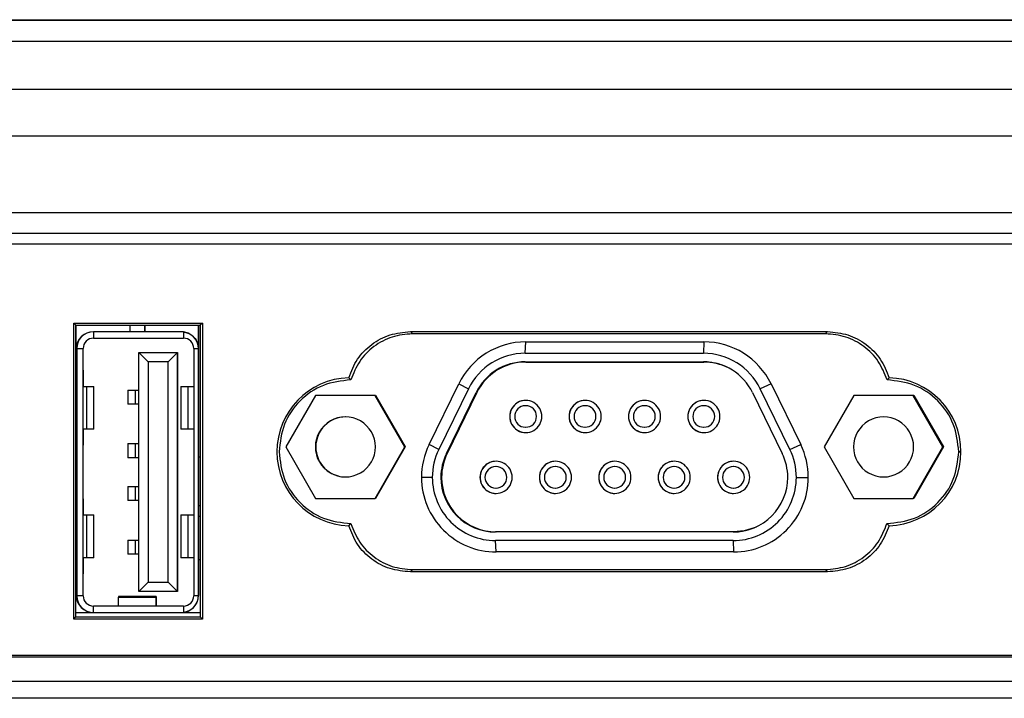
# Model space of a CAD drawing. Header units: millimetres. Extents: x -1063 to 345, y 512 to 8005.
# Tile 391 of 397: x -805 to -759, y 7840 to 7871. Entities that reach past the tile are written whole.
import ezdxf

# ---------------------------------------------------------------- set-up
doc = ezdxf.new("R2010")
doc.units = ezdxf.units.MM
doc.header["$LTSCALE"] = 5

msp = doc.modelspace()

# ---------------------------------------------------------------- linework, layer by layer
at = {"color": 7, "linetype": 'Continuous', "lineweight": 25}
for p, q in [((-657.703, 7871.451), (-897.703, 7871.451)), ((-897.651, 7871.491), (-658.151, 7871.491)), ((-897.704, 7870.485), (-657.704, 7870.485)), ((-897.704, 7868.251), (-657.704, 7868.251)), ((-657.704, 7866.051), (-897.704, 7866.051)), ((-852.42, 7862.489), (-703.003, 7862.489)), ((-852.419, 7861.524), (-703.002, 7861.524)), ((-851.724, 7861.024), (-703.678, 7861.024)), ((-786.71, 7856.933), (-767.25, 7856.933)), ((-786.71, 7856.933), (-786.612, 7856.834)), ((-767.348, 7856.834), (-786.612, 7856.834)), ((-767.348, 7856.834), (-767.25, 7856.933)), ((-781.35, 7855.925), (-781.324, 7856.456)), ((-781.324, 7856.456), (-773.014, 7856.456)), ((-773.014, 7856.456), (-773.04, 7855.925)), ((-781.35, 7855.925), (-773.04, 7855.925)), ((-781.35, 7855.525), (-773.04, 7855.525)), ((-781.326, 7855.515), (-773.016, 7855.515)), ((-773.014, 7855.515), (-773.016, 7855.515)), ((-789.485, 7854.684), (-789.584, 7854.782)), ((-764.376, 7854.782), (-764.476, 7854.684)), ((-785.837, 7851.661), (-784.452, 7854.501)), ((-784.001, 7854.268), (-785.386, 7851.428)), ((-784.452, 7854.501), (-784.001, 7854.268)), ((-769.885, 7854.501), (-770.388, 7854.268)), ((-769.003, 7851.428), (-770.388, 7854.268)), ((-769.885, 7854.501), (-768.5, 7851.661)), ((-791.127, 7853.955), (-792.512, 7851.555)), ((-788.356, 7853.955), (-791.127, 7853.955)), ((-786.97, 7851.555), (-788.356, 7853.955)), ((-788.336, 7853.955), (-788.356, 7853.955)), ((-788.336, 7853.955), (-786.95, 7851.555)), ((-785.027, 7851.253), (-783.642, 7854.093)), ((-783.609, 7854.089), (-784.994, 7851.249)), ((-770.748, 7854.093), (-769.363, 7851.253)), ((-766.021, 7853.955), (-767.407, 7851.555)), ((-763.25, 7853.955), (-766.021, 7853.955)), ((-761.864, 7851.555), (-763.25, 7853.955)), ((-763.23, 7853.955), (-763.25, 7853.955)), ((-763.23, 7853.955), (-761.844, 7851.555)), ((-781.324, 7853.475), (-781.343, 7853.475)), ((-778.554, 7853.475), (-778.573, 7853.475)), ((-775.784, 7853.475), (-775.803, 7853.475)), ((-773.014, 7853.475), (-773.034, 7853.475)), ((-782.076, 7852.975), (-782.074, 7852.975)), ((-779.306, 7852.975), (-779.304, 7852.975)), ((-776.536, 7852.975), (-776.534, 7852.975)), ((-773.766, 7852.975), (-773.764, 7852.975)), ((-781.343, 7852.475), (-781.324, 7852.475)), ((-778.573, 7852.475), (-778.554, 7852.475)), ((-775.803, 7852.475), (-775.784, 7852.475)), ((-773.034, 7852.475), (-773.014, 7852.475)), ((-792.512, 7851.555), (-791.127, 7849.155)), ((-791.121, 7851.555), (-791.141, 7851.555)), ((-788.356, 7849.155), (-786.97, 7851.555)), ((-786.95, 7851.555), (-788.336, 7849.155)), ((-786.95, 7851.555), (-786.97, 7851.555)), ((-785.386, 7851.428), (-785.837, 7851.661)), ((-769.003, 7851.428), (-768.5, 7851.661)), ((-767.407, 7851.555), (-766.021, 7849.155)), ((-763.25, 7849.155), (-761.864, 7851.555)), ((-761.844, 7851.555), (-763.23, 7849.155)), ((-761.844, 7851.555), (-761.864, 7851.555)), ((-792.825, 7851.369), (-792.825, 7851.289)), ((-761.026, 7851.329), (-761.127, 7851.329)), ((-761.127, 7851.329), (-761.026, 7851.329)), ((-782.709, 7850.635), (-782.728, 7850.635)), ((-779.939, 7850.635), (-779.958, 7850.635)), ((-777.169, 7850.635), (-777.188, 7850.635)), ((-774.399, 7850.635), (-774.418, 7850.635)), ((-771.629, 7850.635), (-771.649, 7850.635)), ((-785.685, 7850.135), (-786.19, 7850.135)), ((-783.461, 7850.135), (-783.459, 7850.135)), ((-780.691, 7850.135), (-780.689, 7850.135)), ((-777.921, 7850.135), (-777.919, 7850.135)), ((-775.151, 7850.135), (-775.149, 7850.135)), ((-772.381, 7850.135), (-772.379, 7850.135)), ((-768.705, 7850.135), (-768.148, 7850.135)), ((-782.728, 7849.635), (-782.709, 7849.635)), ((-779.958, 7849.635), (-779.939, 7849.635)), ((-777.188, 7849.635), (-777.169, 7849.635)), ((-774.418, 7849.635), (-774.399, 7849.635)), ((-771.649, 7849.635), (-771.629, 7849.635)), ((-791.127, 7849.155), (-788.356, 7849.155)), ((-788.336, 7849.155), (-788.356, 7849.155)), ((-766.021, 7849.155), (-763.25, 7849.155)), ((-763.23, 7849.155), (-763.25, 7849.155)), ((-789.584, 7847.876), (-789.482, 7847.977)), ((-764.479, 7847.977), (-764.376, 7847.876)), ((-771.655, 7847.585), (-782.735, 7847.585)), ((-771.631, 7847.595), (-782.711, 7847.595)), ((-771.631, 7847.595), (-771.629, 7847.595)), ((-771.655, 7847.185), (-782.735, 7847.185)), ((-782.709, 7846.654), (-782.735, 7847.185)), ((-771.655, 7847.185), (-771.629, 7846.654)), ((-771.629, 7846.654), (-782.709, 7846.654)), ((-786.607, 7845.828), (-786.71, 7845.725)), ((-767.25, 7845.725), (-786.71, 7845.725)), ((-786.607, 7845.828), (-767.354, 7845.828)), ((-767.25, 7845.725), (-767.354, 7845.828)), ((-703.178, 7841.824), (-852.225, 7841.824)), ((-703.178, 7841.74), (-852.225, 7841.74)), ((-703.178, 7840.602), (-852.225, 7840.602)), ((-703.177, 7839.824), (-852.224, 7839.824))]:
    msp.add_line(p, q, dxfattribs=at)
at = {"color": 0, "linetype": 'Continuous', "lineweight": 25}
for p, q in [((-802.411, 7857.333), (-796.402, 7857.333)), ((-802.411, 7843.524), (-802.411, 7857.333)), ((-802.411, 7857.333), (-802.319, 7857.235)), ((-802.315, 7843.629), (-802.321, 7857.235)), ((-802.319, 7857.235), (-796.51, 7857.235)), ((-802.292, 7856.175), (-802.292, 7857.235)), ((-799.792, 7857.235), (-799.792, 7856.929)), ((-799.092, 7856.929), (-799.092, 7857.235)), ((-799.092, 7857.235), (-799.092, 7856.929)), ((-796.592, 7856.129), (-796.592, 7857.235)), ((-796.59, 7857.235), (-796.59, 7844.629)), ((-796.508, 7857.235), (-796.515, 7843.629)), ((-796.402, 7857.333), (-796.508, 7857.235)), ((-796.402, 7857.333), (-796.402, 7843.524)), ((-801.493, 7856.929), (-801.493, 7856.629)), ((-801.368, 7856.929), (-801.493, 7856.929)), ((-801.493, 7856.629), (-797.293, 7856.629)), ((-797.392, 7856.929), (-801.368, 7856.929)), ((-797.392, 7856.929), (-797.392, 7856.929)), ((-802.293, 7844.629), (-802.293, 7856.129)), ((-802.273, 7856.149), (-802.273, 7844.609)), ((-802.273, 7856.149), (-801.973, 7856.149)), ((-801.973, 7844.609), (-801.973, 7856.149)), ((-801.973, 7856.149), (-801.971, 7856.149)), ((-801.971, 7854.379), (-801.971, 7856.149)), ((-796.813, 7856.149), (-796.594, 7856.149)), ((-796.813, 7856.149), (-796.813, 7844.609)), ((-796.593, 7856.129), (-796.592, 7856.129)), ((-796.593, 7844.629), (-796.593, 7856.129)), ((-799.373, 7855.954), (-798.94, 7855.521)), ((-799.373, 7855.954), (-797.573, 7855.954)), ((-799.373, 7844.804), (-799.373, 7855.954)), ((-798.006, 7855.521), (-797.573, 7855.954)), ((-797.573, 7855.954), (-797.573, 7844.804)), ((-797.571, 7855.954), (-797.573, 7855.954)), ((-797.571, 7844.804), (-797.571, 7855.954)), ((-798.006, 7855.521), (-798.94, 7855.521)), ((-798.94, 7855.521), (-798.94, 7845.237)), ((-798.006, 7845.237), (-798.006, 7855.521)), ((-801.973, 7854.879), (-801.972, 7855.129)), ((-801.973, 7851.879), (-801.973, 7854.879)), ((-801.972, 7855.129), (-801.972, 7854.379)), ((-796.593, 7854.879), (-796.592, 7855.129)), ((-796.593, 7854.879), (-796.593, 7851.879)), ((-796.592, 7854.379), (-796.592, 7855.129)), ((-802.294, 7852.379), (-802.294, 7854.379)), ((-802.294, 7854.379), (-802.293, 7854.379)), ((-801.973, 7854.379), (-801.812, 7854.379)), ((-801.973, 7854.379), (-801.819, 7854.379)), ((-801.812, 7854.379), (-801.812, 7852.379)), ((-801.812, 7854.379), (-801.474, 7854.379)), ((-801.474, 7852.379), (-801.474, 7854.379)), ((-797.412, 7854.379), (-797.412, 7852.379)), ((-797.412, 7854.379), (-797.074, 7854.379)), ((-797.074, 7852.379), (-797.074, 7854.379)), ((-797.074, 7854.379), (-796.815, 7854.379)), ((-796.815, 7854.379), (-796.815, 7852.379)), ((-796.815, 7854.379), (-796.813, 7854.379)), ((-796.593, 7854.379), (-796.592, 7854.379)), ((-796.592, 7854.379), (-796.592, 7852.379)), ((-799.893, 7854.209), (-799.893, 7853.549)), ((-799.893, 7854.209), (-799.536, 7854.209)), ((-799.536, 7853.549), (-799.536, 7854.209)), ((-799.536, 7854.209), (-799.373, 7854.209)), ((-799.536, 7853.549), (-799.893, 7853.549)), ((-799.373, 7853.549), (-799.536, 7853.549)), ((-802.293, 7852.379), (-802.294, 7852.379)), ((-801.812, 7852.379), (-801.973, 7852.379)), ((-801.972, 7852.379), (-801.972, 7851.629)), ((-801.971, 7848.379), (-801.971, 7852.379)), ((-801.474, 7852.379), (-801.812, 7852.379)), ((-797.074, 7852.379), (-797.412, 7852.379)), ((-796.815, 7852.379), (-797.074, 7852.379)), ((-796.813, 7852.379), (-796.815, 7852.379)), ((-796.592, 7852.379), (-796.593, 7852.379)), ((-796.592, 7851.629), (-796.592, 7852.379)), ((-801.972, 7851.629), (-801.973, 7851.879)), ((-799.893, 7851.709), (-799.893, 7851.049)), ((-799.893, 7851.709), (-799.536, 7851.709)), ((-799.536, 7851.049), (-799.536, 7851.709)), ((-799.536, 7851.709), (-799.373, 7851.709)), ((-796.592, 7851.629), (-796.593, 7851.879)), ((-802.318, 7851.089), (-802.293, 7851.089)), ((-799.536, 7851.049), (-799.893, 7851.049)), ((-799.373, 7851.049), (-799.536, 7851.049)), ((-796.59, 7851.089), (-796.511, 7851.089)), ((-799.893, 7849.709), (-799.893, 7849.049)), ((-799.893, 7849.709), (-799.536, 7849.709)), ((-799.536, 7849.049), (-799.536, 7849.709)), ((-799.536, 7849.709), (-799.373, 7849.709)), ((-802.317, 7848.829), (-802.293, 7848.829)), ((-801.973, 7848.879), (-801.972, 7849.129)), ((-801.973, 7845.879), (-801.973, 7848.879)), ((-801.972, 7849.129), (-801.972, 7848.379)), ((-799.536, 7849.049), (-799.893, 7849.049)), ((-799.373, 7849.049), (-799.536, 7849.049)), ((-796.593, 7848.879), (-796.592, 7849.129)), ((-796.593, 7848.879), (-796.593, 7845.879)), ((-796.592, 7848.379), (-796.592, 7849.129)), ((-796.59, 7848.829), (-796.512, 7848.829)), ((-802.317, 7848.329), (-802.294, 7848.329)), ((-802.294, 7846.379), (-802.294, 7848.379)), ((-802.294, 7848.379), (-802.293, 7848.379)), ((-801.973, 7848.379), (-801.812, 7848.379)), ((-801.973, 7848.379), (-801.819, 7848.379)), ((-801.812, 7848.379), (-801.812, 7846.379)), ((-801.812, 7848.379), (-801.474, 7848.379)), ((-801.474, 7846.379), (-801.474, 7848.379)), ((-797.412, 7848.379), (-797.412, 7846.379)), ((-797.412, 7848.379), (-797.074, 7848.379)), ((-797.074, 7846.379), (-797.074, 7848.379)), ((-797.074, 7848.379), (-796.815, 7848.379)), ((-796.815, 7848.379), (-796.815, 7846.379)), ((-796.815, 7848.379), (-796.813, 7848.379)), ((-796.593, 7848.379), (-796.592, 7848.379)), ((-796.592, 7848.379), (-796.592, 7846.379)), ((-796.59, 7848.329), (-796.513, 7848.329)), ((-799.893, 7847.209), (-799.893, 7846.549)), ((-799.893, 7847.209), (-799.536, 7847.209)), ((-799.536, 7846.549), (-799.536, 7847.209)), ((-799.536, 7847.209), (-799.373, 7847.209)), ((-799.536, 7846.549), (-799.893, 7846.549)), ((-799.373, 7846.549), (-799.536, 7846.549)), ((-802.293, 7846.379), (-802.294, 7846.379)), ((-801.812, 7846.379), (-801.973, 7846.379)), ((-801.819, 7846.379), (-801.973, 7846.379)), ((-801.972, 7846.379), (-801.972, 7845.629)), ((-801.971, 7844.609), (-801.971, 7846.379)), ((-797.074, 7846.379), (-797.412, 7846.379)), ((-796.815, 7846.379), (-797.074, 7846.379)), ((-796.813, 7846.379), (-796.815, 7846.379)), ((-796.592, 7846.379), (-796.593, 7846.379)), ((-796.592, 7845.629), (-796.592, 7846.379)), ((-796.514, 7846.279), (-796.59, 7846.279)), ((-801.972, 7845.629), (-801.973, 7845.879)), ((-796.592, 7845.629), (-796.593, 7845.879)), ((-802.293, 7845.124), (-802.316, 7845.124)), ((-798.94, 7845.237), (-799.373, 7844.804)), ((-798.94, 7845.237), (-798.006, 7845.237)), ((-798.006, 7845.237), (-797.573, 7844.804)), ((-801.973, 7844.609), (-802.273, 7844.609)), ((-801.971, 7844.609), (-801.973, 7844.609)), ((-797.573, 7844.804), (-799.373, 7844.804)), ((-797.571, 7844.804), (-797.573, 7844.804)), ((-796.594, 7844.609), (-796.813, 7844.609)), ((-796.59, 7844.629), (-796.593, 7844.629)), ((-797.293, 7844.129), (-801.493, 7844.129)), ((-800.318, 7844.129), (-800.317, 7844.548)), ((-798.567, 7844.574), (-800.317, 7844.574)), ((-800.317, 7844.548), (-798.567, 7844.548)), ((-798.567, 7844.548), (-798.568, 7844.129)), ((-798.567, 7844.465), (-798.567, 7844.548)), ((-798.567, 7844.147), (-798.567, 7844.465)), ((-798.567, 7844.23), (-798.567, 7844.147)), ((-798.567, 7844.129), (-798.567, 7844.23)), ((-798.567, 7844.23), (-798.567, 7844.23)), ((-798.567, 7844.147), (-798.567, 7844.147)), ((-797.293, 7844.129), (-797.293, 7843.835)), ((-802.315, 7843.829), (-801.509, 7843.829)), ((-801.493, 7843.829), (-797.393, 7843.829)), ((-797.393, 7843.829), (-797.39, 7843.829)), ((-797.375, 7843.829), (-796.515, 7843.829)), ((-802.411, 7843.524), (-802.315, 7843.629)), ((-796.402, 7843.524), (-802.411, 7843.524)), ((-802.316, 7843.629), (-796.514, 7843.629)), ((-796.402, 7843.524), (-796.514, 7843.629))]:
    msp.add_line(p, q, dxfattribs=at)
at = {"color": 0, "linetype": 'Continuous', "lineweight": 25, "flags": 128}
for points in [[(-797.293, 7856.922), (-797.293, 7856.865), (-797.293, 7856.81), (-797.293, 7856.759), (-797.293, 7856.714), (-797.293, 7856.678), (-797.293, 7856.651), (-797.293, 7856.634), (-797.293, 7856.629)], [(-801.474, 7846.379), (-801.474, 7846.379), (-801.485, 7846.379), (-801.516, 7846.379), (-801.565, 7846.379), (-801.631, 7846.379), (-801.714, 7846.379), (-801.812, 7846.379)], [(-801.493, 7843.829), (-801.493, 7843.887), (-801.493, 7843.944), (-801.493, 7843.995), (-801.493, 7844.041), (-801.493, 7844.078), (-801.493, 7844.106), (-801.493, 7844.123), (-801.493, 7844.129)], [(-798.567, 7844.548), (-798.567, 7844.559), (-798.567, 7844.567), (-798.567, 7844.572), (-798.567, 7844.574), (-798.567, 7844.572), (-798.567, 7844.567), (-798.567, 7844.559), (-798.567, 7844.548)], [(-798.567, 7844.23), (-798.567, 7844.24), (-798.567, 7844.248), (-798.567, 7844.252), (-798.567, 7844.254), (-798.567, 7844.252), (-798.567, 7844.248), (-798.567, 7844.24), (-798.567, 7844.23)]]:
    msp.add_lwpolyline(points, dxfattribs=at)
at = {"color": 7, "linetype": 'Continuous', "lineweight": 25, "flags": 128}
msp.add_lwpolyline([(-770.667, 7847.784), (-771.133, 7847.644), (-771.629, 7847.595)], dxfattribs=at)
at = {"color": 0, "linetype": 'Continuous', "lineweight": 25}
for centre, radius, start, end in [((-801.493, 7856.129), 0.8, 90, 180), ((-801.493, 7856.149), 0.78, 90, 180), ((-801.493, 7856.149), 0.48, 90, 180), ((-801.491, 7856.149), 0.48, 90, 180), ((-797.392, 7856.129), 0.8, 360, 89.9835), ((-797.293, 7856.149), 0.48, 360, 90), ((-801.493, 7844.629), 0.8, 180, 270), ((-801.493, 7844.609), 0.78, 180, 270), ((-801.493, 7844.609), 0.48, 180, 270), ((-801.491, 7844.609), 0.48, 180, 270), ((-797.39, 7844.629), 0.8, 270.0146, 0), ((-797.293, 7844.609), 0.48, 270, 0), ((-798.559, 7844.554), 1.759, 179.3453, 180.1944)]:
    msp.add_arc(centre, radius, start, end, dxfattribs=at)
at = {"color": 7, "linetype": 'Continuous', "lineweight": 25}
for centre, radius, start, end in [((-781.324, 7852.975), 3.481, 90.0001, 154.003), ((-773.014, 7852.975), 3.481, 25.997, 89.9999), ((-781.35, 7852.975), 2.95, 90.0001, 154.003), ((-773.04, 7852.975), 2.95, 25.997, 89.9999), ((-781.35, 7852.975), 2.55, 90.0001, 154.003), ((-781.326, 7852.975), 2.54, 90.0001, 154.003), ((-773.04, 7852.975), 2.55, 25.997, 89.9999), ((-773.016, 7852.975), 2.54, 65.0961, 90), ((-773.014, 7852.975), 2.54, 67.759, 90), ((-789.48, 7851.329), 3.455, 91.7335, 268.2664), ((-764.48, 7851.329), 3.455, 0, 88.2669), ((-781.326, 7852.975), 0.75, 359.9996, 180.0004), ((-781.324, 7852.975), 0.75, 90.0003, 180.0003), ((-781.343, 7852.975), 0.5, 90.0003, 180.0003), ((-781.324, 7852.975), 0.5, 359.9997, 89.9997), ((-778.556, 7852.975), 0.75, 359.9996, 180.0004), ((-778.554, 7852.975), 0.75, 90.0003, 180.0003), ((-778.573, 7852.975), 0.5, 90.0003, 180.0003), ((-778.554, 7852.975), 0.5, 359.9997, 89.9997), ((-775.786, 7852.975), 0.75, 359.9996, 180.0004), ((-775.784, 7852.975), 0.75, 90.0003, 180.0003), ((-775.803, 7852.975), 0.5, 90.0003, 180.0003), ((-775.784, 7852.975), 0.5, 359.9997, 89.9997), ((-773.016, 7852.975), 0.75, 359.9996, 180.0004), ((-773.014, 7852.975), 0.75, 90.0003, 180.0003), ((-773.034, 7852.975), 0.5, 90.0003, 180.0003), ((-773.014, 7852.975), 0.5, 359.9997, 89.9997), ((-789.741, 7851.555), 1.4, 359.9996, 180.0004), ((-789.721, 7851.555), 1.4, 90.0003, 180.0003), ((-781.326, 7852.975), 0.75, 179.9996, 0.0004), ((-781.324, 7852.975), 0.75, 179.9997, 269.9997), ((-781.343, 7852.975), 0.5, 179.9997, 269.9997), ((-781.324, 7852.975), 0.5, 270.0003, 0.0003), ((-778.556, 7852.975), 0.75, 179.9996, 0.0004), ((-778.554, 7852.975), 0.75, 179.9997, 269.9997), ((-778.573, 7852.975), 0.5, 179.9997, 269.9997), ((-778.554, 7852.975), 0.5, 270.0003, 0.0003), ((-775.786, 7852.975), 0.75, 179.9996, 0.0004), ((-775.784, 7852.975), 0.75, 179.9997, 269.9997), ((-775.803, 7852.975), 0.5, 179.9997, 269.9997), ((-775.784, 7852.975), 0.5, 270.0003, 0.0003), ((-773.016, 7852.975), 0.75, 179.9996, 0.0004), ((-773.014, 7852.975), 0.75, 179.9997, 269.9997), ((-773.034, 7852.975), 0.5, 179.9997, 269.9997), ((-773.014, 7852.975), 0.5, 270.0003, 0.0003), ((-764.635, 7851.555), 1.4, 359.9996, 180.0004), ((-789.741, 7851.555), 1.4, 179.9996, 0.0004), ((-789.721, 7851.555), 1.4, 179.9997, 269.9997), ((-782.708, 7850.135), 3.481, 154.0028, 180), ((-771.629, 7850.135), 3.481, 360, 25.9972), ((-764.635, 7851.555), 1.4, 179.9996, 0.0004), ((-782.735, 7850.135), 2.95, 154.0028, 180), ((-782.735, 7850.135), 2.55, 154.0028, 180), ((-782.711, 7850.135), 2.54, 154.0028, 180), ((-771.655, 7850.135), 2.55, 360, 25.9972), ((-771.655, 7850.135), 2.95, 360, 25.9972), ((-764.48, 7851.329), 3.455, 271.7336, 0), ((-782.711, 7850.135), 0.75, 359.9996, 180.0004), ((-782.709, 7850.135), 0.75, 90.0003, 180.0003), ((-782.728, 7850.135), 0.5, 90.0003, 180.0003), ((-782.709, 7850.135), 0.5, 359.9997, 89.9997), ((-779.941, 7850.135), 0.75, 359.9996, 180.0004), ((-779.939, 7850.135), 0.75, 90.0003, 180.0003), ((-779.958, 7850.135), 0.5, 90.0003, 180.0003), ((-779.939, 7850.135), 0.5, 359.9997, 89.9997), ((-777.171, 7850.135), 0.75, 359.9996, 180.0004), ((-777.169, 7850.135), 0.75, 90.0003, 180.0003), ((-777.188, 7850.135), 0.5, 90.0003, 180.0003), ((-777.169, 7850.135), 0.5, 359.9997, 89.9997), ((-774.401, 7850.135), 0.75, 359.9996, 180.0004), ((-774.399, 7850.135), 0.75, 90.0003, 180.0003), ((-774.418, 7850.135), 0.5, 90.0003, 180.0003), ((-774.399, 7850.135), 0.5, 359.9997, 89.9997), ((-771.631, 7850.135), 0.75, 359.9996, 180.0004), ((-771.629, 7850.135), 0.75, 90.0003, 180.0003), ((-771.649, 7850.135), 0.5, 90.0003, 180.0003), ((-771.629, 7850.135), 0.5, 359.9997, 89.9997), ((-782.709, 7850.135), 3.481, 179.9997, 269.9997), ((-782.735, 7850.135), 2.95, 179.9997, 269.9997), ((-782.735, 7850.135), 2.55, 179.9997, 269.9997), ((-782.711, 7850.135), 2.54, 179.9997, 269.9997), ((-782.711, 7850.135), 0.75, 179.9996, 0.0004), ((-782.709, 7850.135), 0.75, 179.9997, 269.9997), ((-782.728, 7850.135), 0.5, 179.9997, 269.9997), ((-782.709, 7850.135), 0.5, 270.0003, 0.0003), ((-779.941, 7850.135), 0.75, 179.9996, 0.0004), ((-779.939, 7850.135), 0.75, 179.9997, 269.9997), ((-779.958, 7850.135), 0.5, 179.9997, 269.9997), ((-779.939, 7850.135), 0.5, 270.0003, 0.0003), ((-777.171, 7850.135), 0.75, 179.9996, 0.0004), ((-777.169, 7850.135), 0.75, 179.9997, 269.9997), ((-777.188, 7850.135), 0.5, 179.9997, 269.9997), ((-777.169, 7850.135), 0.5, 270.0003, 0.0003), ((-774.401, 7850.135), 0.75, 179.9996, 0.0004), ((-774.399, 7850.135), 0.75, 179.9997, 269.9997), ((-774.418, 7850.135), 0.5, 179.9997, 269.9997), ((-774.399, 7850.135), 0.5, 270.0003, 0.0003), ((-771.631, 7850.135), 0.75, 179.9996, 0.0004), ((-771.629, 7850.135), 0.75, 179.9997, 269.9997), ((-771.649, 7850.135), 0.5, 179.9997, 269.9997), ((-771.655, 7850.135), 2.95, 270.0003, 0.0003), ((-771.655, 7850.135), 2.55, 270.0003, 0.0003), ((-771.629, 7850.135), 3.481, 270.0003, 0.0003), ((-771.629, 7850.135), 0.5, 270.0003, 0.0003), ((-771.631, 7850.135), 2.54, 270, 294.9039)]:
    msp.add_arc(centre, radius, start, end, dxfattribs=at)
at = {"color": 0, "linetype": 'Continuous', "lineweight": 25}
for points, knots in [([(-797.293, 7856.922), (-797.312, 7856.924), (-797.345, 7856.928), (-797.378, 7856.929), (-797.392, 7856.929)], [0, 0, 0, 0, 0.552296, 1, 1, 1, 1]), ([(-797.293, 7856.922), (-797.222, 7856.908), (-797.098, 7856.882), (-796.932, 7856.789), (-796.767, 7856.646), (-796.627, 7856.425), (-796.604, 7856.236), (-796.594, 7856.149)], [0, 0, 0, 0, 0.19211, 0.331822, 0.500417, 0.768486, 1, 1, 1, 1]), ([(-796.594, 7856.149), (-796.594, 7856.145), (-796.593, 7856.138), (-796.593, 7856.132), (-796.593, 7856.129)], [0, 0, 0, 0, 0.56, 1, 1, 1, 1]), ([(-797.293, 7843.835), (-797.193, 7843.859), (-797.007, 7843.904), (-796.784, 7844.09), (-796.629, 7844.326), (-796.605, 7844.515), (-796.594, 7844.609)], [0, 0, 0, 0, 0.2709886, 0.4996889, 0.7532595, 1, 1, 1, 1]), ([(-796.594, 7844.609), (-796.594, 7844.612), (-796.593, 7844.619), (-796.593, 7844.626), (-796.593, 7844.629)], [0, 0, 0, 0, 0.56, 1, 1, 1, 1]), ([(-797.393, 7843.829), (-797.374, 7843.829), (-797.341, 7843.83), (-797.308, 7843.833), (-797.293, 7843.835)], [0, 0, 0, 0, 0.56, 1, 1, 1, 1])]:
    msp.add_open_spline(points, degree=3, knots=knots, dxfattribs=at)
at = {"color": 7, "linetype": 'Continuous', "lineweight": 25}
for points, knots in [([(-789.584, 7854.782), (-789.465, 7855.082), (-789.226, 7855.681), (-788.533, 7856.373), (-787.674, 7856.843), (-787.031, 7856.903), (-786.71, 7856.933)], [0, 0, 0, 0, 0.25026, 0.499994, 0.749727, 1, 1, 1, 1]), ([(-786.612, 7856.834), (-786.933, 7856.804), (-787.575, 7856.744), (-788.434, 7856.274), (-789.127, 7855.582), (-789.365, 7854.983), (-789.485, 7854.684)], [0, 0, 0, 0, 0.250294, 0.500038, 0.749776, 1, 1, 1, 1]), ([(-764.476, 7854.684), (-764.595, 7854.983), (-764.833, 7855.582), (-765.526, 7856.274), (-766.385, 7856.744), (-767.027, 7856.804), (-767.348, 7856.834)], [0, 0, 0, 0, 0.250243, 0.499988, 0.749728, 1, 1, 1, 1]), ([(-767.25, 7856.933), (-766.929, 7856.903), (-766.287, 7856.843), (-765.427, 7856.373), (-764.734, 7855.681), (-764.495, 7855.082), (-764.376, 7854.782)], [0, 0, 0, 0, 0.2502996, 0.5000366, 0.749762, 1, 1, 1, 1]), ([(-789.485, 7854.684), (-789.924, 7854.632), (-790.802, 7854.53), (-791.909, 7853.755), (-792.682, 7852.647), (-792.783, 7851.768), (-792.833, 7851.329)], [0, 0, 0, 0, 0.250316, 0.499987, 0.749664, 1, 1, 1, 1]), ([(-761.127, 7851.329), (-761.177, 7851.768), (-761.278, 7852.646), (-762.051, 7853.755), (-763.158, 7854.53), (-764.036, 7854.632), (-764.476, 7854.684)], [0, 0, 0, 0, 0.250317, 0.499989, 0.749665, 1, 1, 1, 1]), ([(-792.833, 7851.329), (-792.783, 7850.889), (-792.681, 7850.011), (-791.907, 7848.904), (-790.8, 7848.129), (-789.921, 7848.028), (-789.482, 7847.977)], [0, 0, 0, 0, 0.250306, 0.499985, 0.749668, 1, 1, 1, 1]), ([(-764.479, 7847.977), (-764.039, 7848.028), (-763.161, 7848.129), (-762.054, 7848.904), (-761.279, 7850.011), (-761.178, 7850.889), (-761.127, 7851.329)], [0, 0, 0, 0, 0.250315, 0.499991, 0.749674, 1, 1, 1, 1]), ([(-786.71, 7845.725), (-787.031, 7845.755), (-787.674, 7845.815), (-788.533, 7846.284), (-789.226, 7846.977), (-789.465, 7847.576), (-789.584, 7847.876)], [0, 0, 0, 0, 0.250302, 0.500035, 0.749758, 1, 1, 1, 1]), ([(-789.482, 7847.977), (-789.362, 7847.677), (-789.123, 7847.078), (-788.429, 7846.387), (-787.57, 7845.918), (-786.928, 7845.858), (-786.607, 7845.828)], [0, 0, 0, 0, 0.250257, 0.499987, 0.749718, 1, 1, 1, 1]), ([(-767.354, 7845.828), (-767.032, 7845.858), (-766.39, 7845.918), (-765.531, 7846.387), (-764.838, 7847.079), (-764.598, 7847.677), (-764.479, 7847.977)], [0, 0, 0, 0, 0.250302, 0.500039, 0.749763, 1, 1, 1, 1]), ([(-764.376, 7847.876), (-764.495, 7847.576), (-764.734, 7846.977), (-765.427, 7846.284), (-766.287, 7845.815), (-766.929, 7845.755), (-767.25, 7845.725)], [0, 0, 0, 0, 0.250264, 0.499995, 0.749724, 1, 1, 1, 1])]:
    msp.add_open_spline(points, degree=3, knots=knots, dxfattribs=at)

doc.saveas('drawing.dxf')
